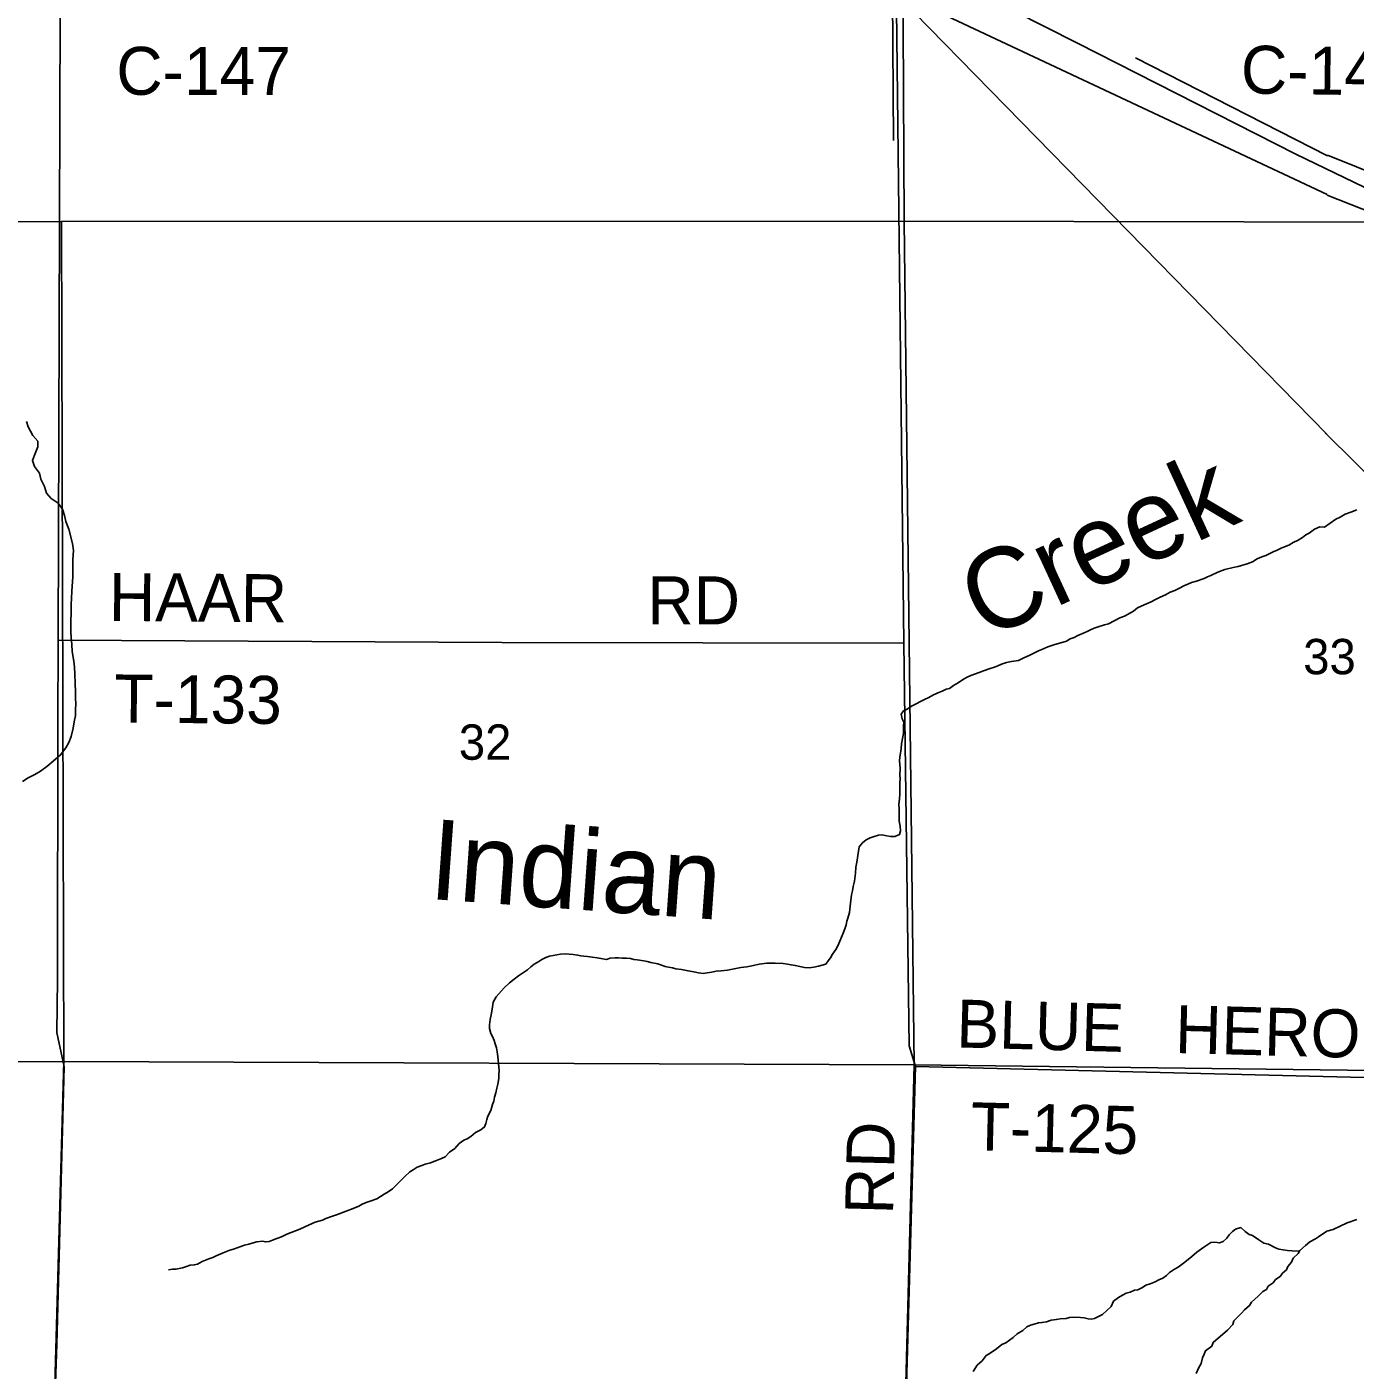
# Model space of a CAD drawing. Extents: x 1588073 to 2013523, y 1090242 to 1357120.
# Drawn here: x 1754621 to 1762930, y 1248194 to 1256594 of the extents above; entities that cross this region are included whole.
import ezdxf

# ---------------------------------------------------------------- set-up
doc = ezdxf.new("R2010")
doc.units = 0
for name, color, linetype in [('GM_X_County_Road', 7, 'Continuous'), ('GM_X_County_Road_Text', 7, 'Continuous'), ('GM_X_Interstate_Route', 7, 'Continuous'), ('GM_X_Minor_River', 7, 'Continuous'), ('GM_X_Minor_River_Text', 7, 'Continuous'), ('GM_X_Section', 7, 'Continuous'), ('GM_X_Section_Text', 7, 'Continuous'), ('GM_X_Township_Road', 7, 'Continuous'), ('GM_X_Township_Road_Text', 7, 'Continuous')]:
    doc.layers.add(name, color=color, linetype=linetype)

msp = doc.modelspace()

# ---------------------------------------------------------------- linework, layer by layer
at = {"layer": 'GM_X_County_Road'}
msp.add_lwpolyline([(1759945.6, 1242581.8), (1760098.6, 1247214.7), (1760179.2, 1250093), (1760141.3, 1250222), (1760107.6, 1252739.2), (1760060.4, 1256704.3), (1760069.3, 1257059.2), (1760068.5, 1257195.5)], dxfattribs=at)
at = {"layer": 'GM_X_Interstate_Route'}
msp.add_lwpolyline([(1754702.6, 1259937.7), (1754791.4, 1259877.8), (1755155.3, 1259641.8), (1755289, 1259556.8), (1755834.8, 1259231.2), (1756391.8, 1258927.5), (1757612.7, 1258304.5), (1758839.1, 1257685.2), (1759778.7, 1257206.9), (1760069.3, 1257059.2), (1760393.4, 1256899.1), (1761193.7, 1256491.4), (1762559.6, 1255798.1), (1762985.9, 1255590.4), (1763226.4, 1255479.1), (1763953.6, 1255170.4), (1764295.4, 1255029.1), (1765403.7, 1254577.2), (1765566.8, 1254515.4), (1766890.4, 1253983.3), (1769288.7, 1253012.3), (1770021.6, 1252714.7), (1770707.8, 1252435.8)], dxfattribs=at)
at = {"layer": 'GM_X_Minor_River'}
for p, q in [((1760016.4, 1260606.1), (1760042, 1255883.3)), ((1760049.8, 1256809), (1762753.9, 1254047.5)), ((1760342.2, 1256676.4), (1762755.6, 1255544.4)), ((1761555.5, 1256400), (1762757.9, 1255787.9)), ((1762757.6, 1255790.8), (1779416.8, 1249122.8)), ((1762755.5, 1255540.1), (1763727, 1255158.1)), ((1762743.1, 1254054.8), (1768583, 1248259.8))]:
    msp.add_line(p, q, dxfattribs=at)
for points in [[(1754617.8, 1254126), (1754629.4, 1254091.8), (1754658.9, 1254039.3), (1754688.5, 1254003), (1754690.2, 1253966.9), (1754667.6, 1253915), (1754655.3, 1253881), (1754668.9, 1253844.8), (1754700.5, 1253802.4), (1754708.1, 1253766.2), (1754731.6, 1253719.9), (1754743.2, 1253677.7), (1754772.9, 1253643.3), (1754816.6, 1253614.8), (1754844.2, 1253578.4), (1754855.8, 1253538.2), (1754865.4, 1253500.1), (1754882.9, 1253451.8), (1754906, 1253363.3), (1754913.6, 1253319.2), (1754909, 1253263.1), (1754907.9, 1253154.9), (1754902.9, 1253064.7), (1754900.5, 1253018.6), (1754898.1, 1252984.6), (1754897.5, 1252928.5), (1754895, 1252876.4), (1754896.3, 1252810.2), (1754897.9, 1252774.1), (1754901.5, 1252732), (1754905, 1252687.9), (1754914.4, 1252627.6), (1754918, 1252589.5), (1754921.5, 1252545.4), (1754922.9, 1252487.3), (1754924.4, 1252435.1), (1754926, 1252395), (1754927.6, 1252360.9), (1754925.3, 1252324.9), (1754924.9, 1252286.8), (1754916.4, 1252246.8), (1754910, 1252208.8), (1754897.5, 1252156.8), (1754883.1, 1252118.9), (1754864.7, 1252085), (1754832.2, 1252041.2), (1754785.8, 1252001.6), (1754745.4, 1251967.9), (1754705.1, 1251938.3), (1754670.8, 1251918.6), (1754628.6, 1251897), (1754594.3, 1251875.3)], [(1762738.2, 1253465.1), (1762809.6, 1253515.1), (1762835.7, 1253527), (1762867.9, 1253546.8), (1762904, 1253558.6), (1762940.2, 1253574.4)], [(1762738.2, 1253465.1), (1762708.8, 1253467.4), (1762676.6, 1253451.7), (1762642.4, 1253428), (1762622.2, 1253416.2), (1762600.1, 1253400.4), (1762573.9, 1253384.6), (1762543.7, 1253368.9), (1762515.5, 1253353.2), (1762489.4, 1253341.4), (1762467.3, 1253333.6), (1762443.1, 1253321.8), (1762417, 1253310.1), (1762392.8, 1253298.3), (1762370.7, 1253288.5), (1762346.6, 1253278.7), (1762318.5, 1253267), (1762288.3, 1253249.3), (1762254.1, 1253235.6), (1762197.9, 1253218.1), (1762167.8, 1253212.4), (1762115.6, 1253200.9), (1762071.4, 1253183.3), (1762027.1, 1253161.8), (1762007.1, 1253153.9), (1761986.9, 1253144.1), (1761938.7, 1253126.6), (1761906.6, 1253118.9), (1761884.5, 1253109.1), (1761858.4, 1253097.3), (1761832.2, 1253083.6), (1761802, 1253069.9), (1761773.9, 1253058.1), (1761743.7, 1253042.4), (1761711.5, 1253026.7), (1761681.3, 1253013), (1761655.2, 1252999.2), (1761610.9, 1252979.6), (1761568.7, 1252960), (1761544.5, 1252940.2), (1761488.1, 1252908.7), (1761458, 1252899), (1761387.5, 1252859.7), (1761361.5, 1252853.9), (1761323.3, 1252842.3), (1761297.2, 1252832.5), (1761275.1, 1252822.7), (1761254.9, 1252812.9), (1761234.8, 1252805.1), (1761196.6, 1252787.5), (1761172.5, 1252775.7), (1761148.4, 1252765.9), (1761124.2, 1252752.1), (1761090.1, 1252742.5), (1761051.9, 1252730.8), (1761007.8, 1252717.3), (1760969.6, 1252699.6), (1760949.5, 1252691.8), (1760891.1, 1252662.3), (1760856.9, 1252648.7), (1760824.7, 1252630.9), (1760780.6, 1252625.4), (1760748.6, 1252619.7), (1760718.4, 1252608), (1760694.3, 1252598.2), (1760674.2, 1252590.4), (1760648.1, 1252580.6), (1760605.9, 1252567.1), (1760577.8, 1252557.3), (1760525.5, 1252537.8), (1760503.4, 1252528), (1760481.3, 1252514.2), (1760447, 1252492.5), (1760416.8, 1252474.8), (1760392.6, 1252457), (1760372.5, 1252451.2), (1760346.4, 1252439.4), (1760326.3, 1252431.6), (1760292.1, 1252415.9), (1760259.9, 1252398.2), (1760239.8, 1252390.4), (1760211.6, 1252374.7), (1760183.5, 1252360.9), (1760155.3, 1252345.2), (1760127.1, 1252327.4), (1760104.9, 1252315.6), (1760090.7, 1252295.8), (1760096.4, 1252265.6), (1760106.2, 1252245.5), (1760106, 1252223.4), (1760105.5, 1252175.3), (1760099.1, 1252143.3), (1760092.8, 1252109.3), (1760090.5, 1252079.3), (1760081.9, 1252027.2), (1760079.7, 1252003.2), (1760081.4, 1251981.2), (1760083.2, 1251957.1), (1760082.7, 1251915), (1760084.5, 1251890.9), (1760082.3, 1251868.9)], [(1760082.3, 1251868.9), (1760082, 1251848.9), (1760081.7, 1251818.8), (1760081.5, 1251794.8), (1760079.2, 1251766.7), (1760076.8, 1251730.7), (1760078.5, 1251704.6), (1760077.7, 1251626.4), (1760083.4, 1251596.3), (1760087.1, 1251566.2), (1760080.9, 1251544.2), (1760050.7, 1251530.5), (1760022.7, 1251530.8), (1760000.7, 1251535), (1759968.8, 1251541.3), (1759948.7, 1251539.6), (1759920.6, 1251529.8), (1759896.5, 1251522.1), (1759872.4, 1251510.3), (1759848.1, 1251490.5), (1759827.9, 1251466.6), (1759823.6, 1251438.6), (1759812.9, 1251370.6), (1759806.5, 1251338.6), (1759804.1, 1251300.5), (1759797.6, 1251250.5), (1759789.3, 1251218.5), (1759785, 1251190.5), (1759780.7, 1251166.5), (1759774.2, 1251114.4), (1759769.8, 1251076.4), (1759767.6, 1251056.4), (1759757.2, 1251020.4), (1759751, 1251000.4), (1759746.7, 1250978.4), (1759738.5, 1250954.4), (1759728.2, 1250926.5), (1759717.9, 1250900.5), (1759705.7, 1250876.6), (1759693.3, 1250846.6), (1759681.1, 1250824.7), (1759660.8, 1250794.9), (1759648.5, 1250772.9), (1759634.3, 1250753.1), (1759618.1, 1250733.2), (1759573.9, 1250719.6), (1759543.8, 1250713.9), (1759513.8, 1250710.2), (1759485.8, 1250712.5), (1759455.8, 1250718.8), (1759427.9, 1250723.1), (1759401.9, 1250727.4), (1759379.9, 1250731.6), (1759351.9, 1250735.9), (1759301.9, 1250738.4), (1759249.9, 1250739), (1759201.8, 1250731.4), (1759165.7, 1250723.8), (1759125.6, 1250716.2), (1759087.5, 1250710.6), (1759045.4, 1250703), (1759003.3, 1250695.4), (1758965.2, 1250689.8), (1758933.1, 1250688.1), (1758905.1, 1250682.4), (1758877, 1250678.7), (1758850.9, 1250674.9), (1758822.9, 1250677.2), (1758793, 1250683.5), (1758757, 1250689.9), (1758717.1, 1250698.4), (1758681.1, 1250702.7), (1758659.2, 1250709), (1758635.2, 1250713.2), (1758613.2, 1250717.5), (1758591.3, 1250725.7), (1758567.3, 1250734), (1758523.4, 1250742.4), (1758501.4, 1250748.7), (1758479.5, 1250752.9), (1758439.5, 1250759.3), (1758417.5, 1250761.6), (1758397.6, 1250767.8), (1758371.6, 1250770.1), (1758345.6, 1250770.3), (1758321.6, 1250772.6), (1758301.6, 1250772.8), (1758269.5, 1250769.1), (1758247.4, 1250761.3), (1758189.5, 1250771.9), (1758157.5, 1250776.3), (1758127.5, 1250780.6), (1758105.5, 1250782.8), (1758085.5, 1250785), (1758065.6, 1250789.2), (1758037.6, 1250793.6), (1758013.6, 1250795.8), (1757993.6, 1250798), (1757959.5, 1250794.3), (1757935.5, 1250790.6), (1757891.4, 1250783)], [(1757891.4, 1250783), (1757867.3, 1250773.2), (1757843.1, 1250761.5), (1757823, 1250749.7), (1757794.8, 1250731.9), (1757772.6, 1250716.1), (1757752.4, 1250696.3), (1757695.9, 1250658.8), (1757669.7, 1250639), (1757639.4, 1250615.2), (1757607.1, 1250583.5), (1757572.7, 1250547.8), (1757556.5, 1250527.9), (1757538.1, 1250494), (1757533.8, 1250466), (1757527.4, 1250426), (1757519, 1250386), (1757514.6, 1250353.9), (1757514.4, 1250329.9), (1757524.1, 1250299.7), (1757533.9, 1250279.6), (1757543.6, 1250255.4), (1757551.4, 1250233.3), (1757559.2, 1250209.2), (1757562.9, 1250185.1), (1757566.6, 1250155), (1757568.4, 1250132.9), (1757572.2, 1250110.8), (1757573.9, 1250088.8), (1757575.7, 1250068.7), (1757573.4, 1250038.7), (1757573.2, 1250016.6), (1757566.8, 1249982.6), (1757560.5, 1249956.6), (1757554.2, 1249928.6), (1757545.9, 1249900.6), (1757541.7, 1249876.6), (1757533.5, 1249854.7), (1757523.1, 1249816.7), (1757504.7, 1249782.8), (1757498.5, 1249760.8), (1757492.2, 1249736.8), (1757484, 1249714.9), (1757459.8, 1249697.1), (1757427.6, 1249679.4), (1757397.3, 1249655.6), (1757375.1, 1249639.8), (1757355, 1249632), (1757324.8, 1249610.3), (1757298.4, 1249580.5), (1757264.2, 1249556.8), (1757237.8, 1249527), (1757215.7, 1249517.2), (1757183.6, 1249505.5), (1757145.4, 1249489.8), (1757113.3, 1249482.2), (1757091.2, 1249474.4), (1757063, 1249462.6), (1757036.9, 1249446.9), (1757016.7, 1249433.1), (1756984.4, 1249405.3), (1756966.2, 1249385.5), (1756927.7, 1249345.8), (1756907.5, 1249327.9), (1756881.3, 1249308.2), (1756855.1, 1249294.4), (1756833, 1249278.6), (1756810.8, 1249264.8), (1756768.6, 1249251.2), (1756744.5, 1249241.4), (1756718.4, 1249231.7), (1756698.3, 1249219.8), (1756662.1, 1249204.2), (1756617.9, 1249188.6), (1756557.6, 1249165.2), (1756527.5, 1249155.5), (1756491.3, 1249141.8), (1756471.2, 1249132), (1756447.1, 1249126.2), (1756425, 1249118.4), (1756404.9, 1249110.6), (1756360.7, 1249089), (1756328.5, 1249075.3), (1756248.1, 1249044.1), (1756213.9, 1249028.4), (1756183.8, 1249016.7), (1756157.7, 1249006.9), (1756135.6, 1248999.1), (1756115.5, 1248995.3), (1756095.5, 1248999.6), (1756059.5, 1248995.9), (1756037.4, 1248990.1), (1756009.3, 1248982.4), (1755983.2, 1248974.7), (1755959.1, 1248966.9), (1755937, 1248959.1), (1755912.9, 1248951.3), (1755890.8, 1248943.5), (1755848.6, 1248927.9), (1755804.4, 1248908.3), (1755784.3, 1248898.5)], [(1762701.2, 1249027.8), (1762753.9, 1249063.8), (1762792, 1249073.5), (1762836.2, 1249093.3), (1762880.4, 1249115.1), (1762940.6, 1249134.8)], [(1762581.6, 1248938.8), (1762535.6, 1248939.3), (1762507.6, 1248941.6), (1762453.6, 1248950.1), (1762431.7, 1248958.4), (1762387.9, 1248980.9), (1762359.9, 1248987.2), (1762328.1, 1249007.6), (1762288.4, 1249036), (1762268.4, 1249042.3), (1762242.6, 1249060.6), (1762214.8, 1249084.9), (1762182.7, 1249075.2), (1762162.6, 1249061.4), (1762142.3, 1249039.6), (1762128.1, 1249019.6), (1762105.8, 1248997.8), (1762081.8, 1248990.1), (1762051.8, 1248994.4), (1762027.7, 1248992.6), (1761983.4, 1248963), (1761941, 1248931.4), (1761908.7, 1248903.6), (1761864.3, 1248868), (1761824, 1248838.4), (1761799.8, 1248824.6), (1761769.6, 1248804.9), (1761749.4, 1248785), (1761727.2, 1248769.2), (1761703.1, 1248759.4), (1761678.9, 1248745.7), (1761648.8, 1248733.9), (1761620.7, 1248724.2), (1761600.5, 1248710.4), (1761570.3, 1248696.7), (1761550.3, 1248692.9), (1761522.1, 1248681.1), (1761498.1, 1248675.4), (1761475.9, 1248661.6), (1761449.7, 1248647.8), (1761419.5, 1248624.1), (1761403.1, 1248592.1), (1761376.8, 1248566.4), (1761350.6, 1248542.6), (1761300.3, 1248517), (1761280.2, 1248513.2), (1761260.2, 1248515.4), (1761234.3, 1248521.7), (1761212.3, 1248524), (1761170.3, 1248524.4), (1761144.2, 1248522.7), (1761122.1, 1248516.9), (1761086.1, 1248515.2), (1761062, 1248511.5), (1761028, 1248505.8), (1760999.8, 1248496.1), (1760971.8, 1248492.4), (1760949.7, 1248488.6), (1760921.6, 1248480.8), (1760899.6, 1248475.1), (1760877.4, 1248465.3), (1760851.2, 1248441.5), (1760816.9, 1248421.8), (1760790.7, 1248398), (1760744.3, 1248364.4), (1760720.2, 1248354.6), (1760685.9, 1248326.9), (1760641.5, 1248295.3), (1760621.4, 1248285.5), (1760597, 1248251.7), (1760566.7, 1248223.9), (1760540.3, 1248186.1)], [(1762701.2, 1249027.8), (1762682.5, 1249015.9), (1762646.2, 1248996.3), (1762620, 1248972.5), (1762583.6, 1248942.8), (1762573.4, 1248922.9), (1762543.1, 1248893.1), (1762532.8, 1248869.2), (1762508.5, 1248841.3), (1762500.3, 1248821.4), (1762476.1, 1248799.6), (1762461.8, 1248779.7), (1762431.6, 1248760), (1762417.4, 1248740.1), (1762387.2, 1248718.3), (1762374.9, 1248698.4), (1762352.8, 1248684.6), (1762324.5, 1248656.8), (1762302.2, 1248637), (1762282, 1248619.2), (1762269.8, 1248597.3), (1762237.5, 1248571.5), (1762221.3, 1248551.7), (1762170.7, 1248502.1), (1762164.5, 1248480.1), (1762132.1, 1248444.3), (1762041.3, 1248367.1), (1762033, 1248343.1), (1761994.7, 1248315.5), (1761986.5, 1248293.5), (1761976.2, 1248271.6), (1761967.8, 1248235.6), (1761949.5, 1248205.7), (1761935.1, 1248171.8)], [(1755784.3, 1248898.5), (1755758.2, 1248890.8), (1755718, 1248873.2), (1755687.8, 1248857.4), (1755667.7, 1248851.6), (1755641.7, 1248849.9), (1755619.6, 1248842.1), (1755593.5, 1248834.4), (1755573.4, 1248828.6), (1755553.3, 1248824.8), (1755531.3, 1248825), (1755507.3, 1248821.2)]]:
    msp.add_lwpolyline(points, dxfattribs=at)
at = {"layer": 'GM_X_Section'}
for points in [[(1765376.3, 1260623.1), (1765420.7, 1255367.7), (1760109.7, 1255378.7), (1760083, 1260649.9)], [(1749207.2, 1255358.6), (1754836.6, 1255376.1), (1754851.5, 1250122.9), (1749184.2, 1250111.8)], [(1754836.6, 1255376.1), (1760109.7, 1255378.7), (1760172.3, 1250103), (1754851.5, 1250122.9)], [(1760109.7, 1255378.7), (1765420.7, 1255367.7), (1765422.5, 1250038.6), (1760172.3, 1250103)], [(1749184.2, 1250111.8), (1754851.5, 1250122.9), (1754700.3, 1244653.1), (1749045.5, 1244692)], [(1754851.5, 1250122.9), (1760172.3, 1250103), (1760026.9, 1244607.2), (1754700.3, 1244653.1)], [(1760172.3, 1250103), (1765422.5, 1250038.6), (1765498.5, 1250038), (1765302.4, 1244480.3), (1760026.9, 1244607.2)]]:
    msp.add_lwpolyline(points, close=True, dxfattribs=at)
at = {"layer": 'GM_X_Township_Road'}
for points in [[(1754712.8, 1245495.6), (1754762.2, 1247008.3), (1754808.9, 1248357.1), (1754854.2, 1250090.9), (1754807.7, 1250304.3), (1754813.3, 1250637), (1754814.2, 1252237.3), (1754817, 1252758.6), (1754829.2, 1256686.6)], [(1754817, 1252758.6), (1757592.5, 1252744.7), (1760107.6, 1252739.2)], [(1760179.2, 1250093), (1764686.5, 1249981.9), (1765307.9, 1249964.4), (1765360.4, 1249989.7), (1765389.6, 1250061.6)]]:
    msp.add_lwpolyline(points, dxfattribs=at)

# ---------------------------------------------------------------- texts
at = {"layer": 'GM_X_County_Road_Text'}
for s, rotation, p in [('C-147', 0.00001, (1755180.5, 1256168.5)), ('C-149', 359.1814, (1762214, 1256177.3)), ('RD', 88.51936, (1760039, 1249164.4))]:
    msp.add_text(s, height=300, rotation=rotation, dxfattribs=at).set_placement(p)
at = {"layer": 'GM_X_Minor_River_Text'}
for s, height, rotation, p in [('Creek', 500.32, 24.79213, (1760612.1, 1252756.6)), ('Indian', 500.3, 355.86876, (1757129.3, 1251141.1))]:
    msp.add_text(s, height=height, rotation=rotation, dxfattribs=at).set_placement(p)
at = {"layer": 'GM_X_Section_Text'}
for s, p in [('33', (1762605.5, 1252545.3)), ('32', (1757323.3, 1252010.7))]:
    msp.add_text(s, height=221, rotation=0.00001, dxfattribs=at).set_placement(p)
at = {"layer": 'GM_X_Township_Road_Text'}
for s, rotation, p in [('HAAR', 359.51472, (1755133.1, 1252879.2)), ('RD', 0.00001, (1758502.5, 1252857.2)), ('T-133', 359.4386, (1755166.6, 1252244.3)), ('BLUE', 358.4233, (1760433, 1250212.2)), ('HERON', 358.45715, (1761801.3, 1250177.1)), ('T-125', 358.59676, (1760522.6, 1249569.2))]:
    msp.add_text(s, height=300, rotation=rotation, dxfattribs=at).set_placement(p)

doc.saveas('drawing.dxf')
